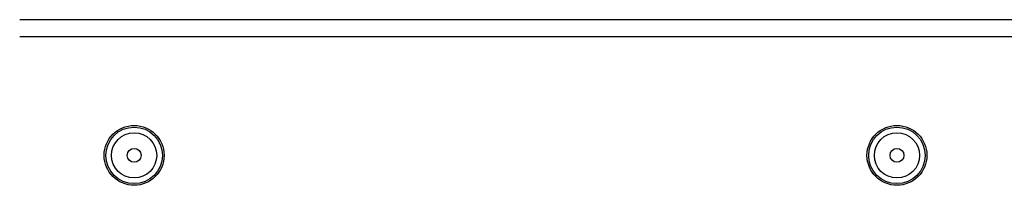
# Model space of a CAD drawing. Extents: x 1107 to 4046, y 937 to 3355.
# Tile 320 of 656: x 1275 to 1449, y 2735 to 2764. Entities that reach past the tile are written whole.
import ezdxf

# ---------------------------------------------------------------- set-up
doc = ezdxf.new("R2010")
doc.units = 0
doc.layers.add('KF_VIDA_L___C_RIGHT', color=7, linetype='CONTINUOUS')

# ---------------------------------------------------------------- blocks, each defined once
blk = doc.blocks.new('KF_VIDA_L___C_RIGHT')
at = {"layer": 'KF_VIDA_L___C_RIGHT'}
for p, q in [((-53.5, 1075), (-311.5, 1075)), ((-53.5, 1072), (-311.5, 1072)), ((-139.5, 1072), (-311.5, 1072))]:
    blk.add_line(p, q, dxfattribs=at)
for centre, radius in [((-291.25, 1051), 5.3), ((-291.25, 1051), 5), ((-156.25, 1051), 5.3), ((-156.25, 1051), 5), ((-291.25, 1051), 4), ((-156.25, 1051), 4), ((-291.25, 1051), 1.2295), ((-156.25, 1051), 1.2295)]:
    blk.add_circle(centre, radius, dxfattribs=at)

msp = doc.modelspace()

# ---------------------------------------------------------------- block references
at = {"layer": 'KF_VIDA_L___C_RIGHT'}
msp.add_blockref('KF_VIDA_L___C_RIGHT', (1586.71, 1689.21), dxfattribs=at)

doc.saveas('drawing.dxf')
